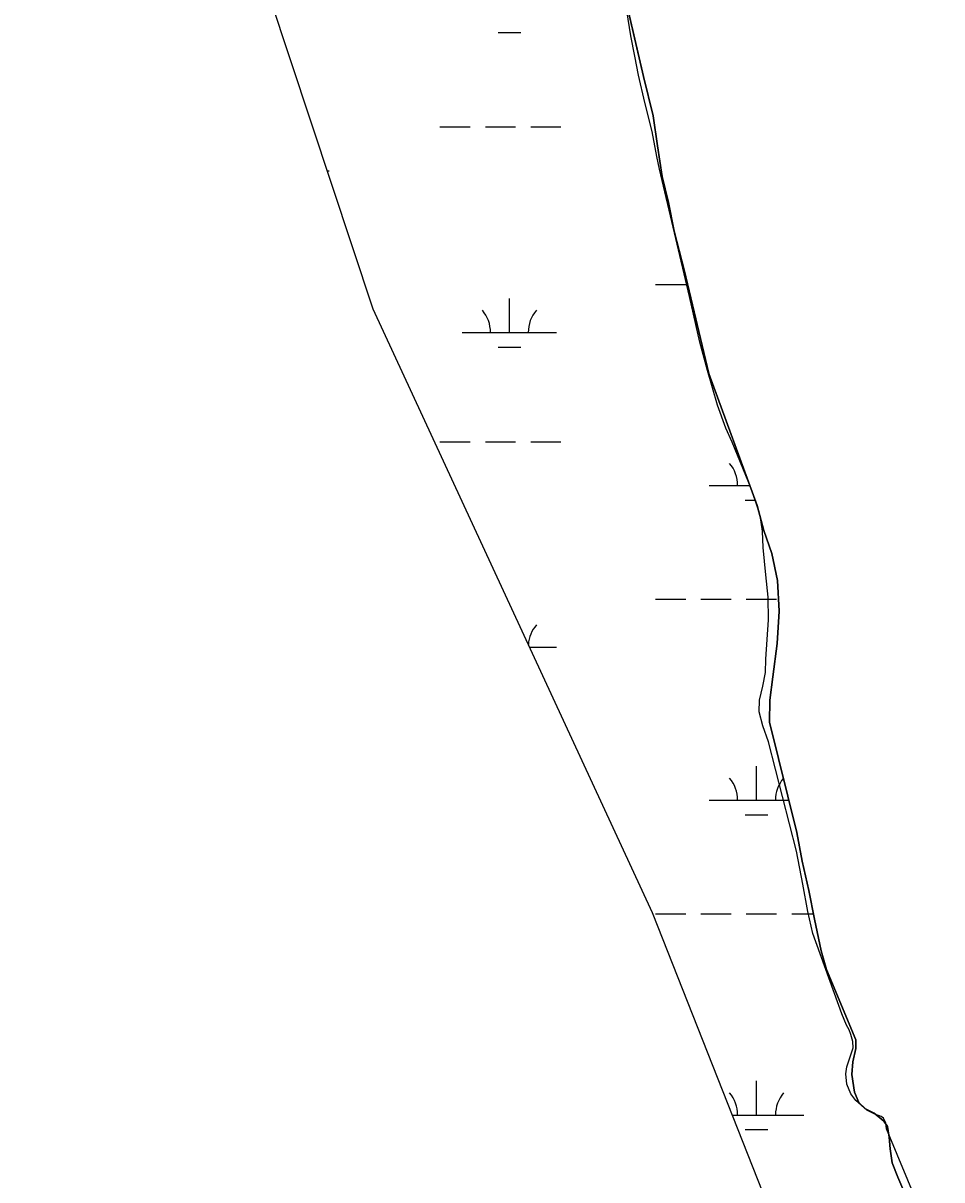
# Model space of a CAD drawing. Extents: x 3161564 to 3199464, y 849354 to 874788.
# Drawn here: x 3180395 to 3181367, y 858101 to 859324 of the extents above; entities that cross this region are included whole.
import ezdxf

# ---------------------------------------------------------------- set-up
doc = ezdxf.new("R2010")
doc.units = 0
for name, color, linetype in [('V-SITE-VEGE', 7, 'Continuous'), ('V-TOPO-SHOR', 7, 'Continuous'), ('V-WETL-SWMP', 7, 'Continuous')]:
    doc.layers.add(name, color=color, linetype=linetype)

msp = doc.modelspace()

# ---------------------------------------------------------------- linework, layer by layer
at = {"layer": 'V-SITE-VEGE'}
for p, q in [((3181038, 859310.9), (3181033.7, 859337.2)), ((3181042, 859289.4), (3181038, 859310.9)), ((3181046, 859269.1), (3181042, 859289.4)), ((3181052.8, 859240.5), (3181046, 859269.1)), ((3181060.4, 859209.7), (3181052.8, 859240.5)), ((3181065.5, 859183.1), (3181060.4, 859209.7)), ((3181068.3, 859169.9), (3181065.5, 859183.1)), ((3181100, 859035.3), (3181068.3, 859169.9)), ((3181110.7, 858986.9), (3181100, 859035.3)), ((3181118.9, 858957.1), (3181110.7, 858986.9)), ((3181129.4, 858920.4), (3181118.9, 858957.1)), ((3181138.3, 858896.2), (3181129.4, 858920.4)), ((3181145, 858881.4), (3181138.3, 858896.2)), ((3181165.3, 858832.4), (3181145, 858881.4)), ((3181172.1, 858811.6), (3181165.3, 858832.4)), ((3181175.1, 858801.3), (3181172.1, 858811.6)), ((3181177.1, 858787.3), (3181175.1, 858801.3)), ((3181177.7, 858770.1), (3181177.1, 858787.3)), ((3181180.8, 858741), (3181177.7, 858770.1)), ((3181183, 858717.4), (3181180.8, 858741)), ((3181183.3, 858693.5), (3181183, 858717.4)), ((3181180.6, 858651.8), (3181183.3, 858693.5)), ((3181180.3, 858637.7), (3181180.6, 858651.8)), ((3181177.6, 858623.3), (3181180.3, 858637.7)), ((3181174, 858608.7), (3181177.6, 858623.3)), ((3181173.5, 858596.3), (3181174, 858608.7)), ((3181177.5, 858581.5), (3181173.5, 858596.3)), ((3181183.3, 858564.6), (3181177.5, 858581.5)), ((3181213, 858448.8), (3181183.3, 858564.6)), ((3181219.8, 858414), (3181213, 858448.8)), ((3181225.2, 858385.1), (3181219.8, 858414)), ((3181230.3, 858362), (3181225.2, 858385.1)), ((3181260.9, 858276.9), (3181230.3, 858362)), ((3181266, 858265.1), (3181260.9, 858276.9)), ((3181268.8, 858260.2), (3181266, 858265.1)), ((3181270.6, 858255.1), (3181268.8, 858260.2)), ((3181272.5, 858247.8), (3181270.6, 858255.1)), ((3181272.9, 858240.9), (3181272.5, 858247.8)), ((3181266.3, 858220.8), (3181271.4, 858235.9)), ((3181271.4, 858235.9), (3181272.9, 858240.9)), ((3181265.1, 858213.7), (3181266.3, 858220.8)), ((3181266.2, 858202.7), (3181265.1, 858213.7)), ((3181270.4, 858192.5), (3181266.2, 858202.7)), ((3181275.7, 858185.2), (3181270.4, 858192.5)), ((3181287.4, 858175.1), (3181275.7, 858185.2)), ((3181296.1, 858170.8), (3181287.4, 858175.1)), ((3181302.6, 858168.4), (3181296.1, 858170.8)), ((3181305.1, 858166.6), (3181302.6, 858168.4)), ((3181307.4, 858161.4), (3181305.1, 858166.6)), ((3181308.1, 858155.4), (3181307.4, 858161.4)), ((3181366.8, 858015.7), (3181308.1, 858155.4))]:
    msp.add_line(p, q, dxfattribs=at)
at = {"layer": 'V-TOPO-SHOR'}
msp.add_lwpolyline([(3181347.5, 858040.8), (3181320.3, 858104.4), (3181314.2, 858119.5), (3181312.2, 858134.4), (3181311, 858146.5), (3181309.2, 858157.8), (3181305.6, 858163.6), (3181295.1, 858172), (3181285.9, 858176.7), (3181279.1, 858183.3), (3181274.5, 858194.1), (3181271.7, 858212.8), (3181272.5, 858226.2), (3181275.7, 858240.4), (3181275.8, 858249.4), (3181244.9, 858324), (3181239.2, 858343.7), (3181232.2, 858377), (3181226.2, 858407.3), (3181219.2, 858438.2), (3181213.5, 858468.8), (3181184.5, 858585.3), (3181184.9, 858608.5), (3181188.2, 858633.2), (3181192.5, 858668.5), (3181194.8, 858702.7), (3181193.1, 858734.9), (3181187, 858763.6), (3181178.6, 858787.9), (3181171.4, 858814.2), (3181120.5, 858953.9), (3181094.1, 859063.3), (3181083.8, 859104.5), (3181077.7, 859134.5), (3181071.1, 859162.2), (3181066.2, 859194.7), (3181061.6, 859226.4), (3181051.3, 859267.9), (3181027.5, 859369.8)], dxfattribs=at)
at = {"layer": 'V-WETL-SWMP'}
for p, q in [((3180765.2, 859021.8), (3180395.1, 860138.5)), ((3181027.5, 859369.8), (3181051.3, 859267.9)), ((3180897.4, 859314.5), (3180921.4, 859314.5)), ((3181051.3, 859267.9), (3181061.6, 859226.4)), ((3181061.6, 859226.4), (3181066.2, 859194.7)), ((3180836, 859214.5), (3180868, 859214.5)), ((3180884, 859214.5), (3180916, 859214.5)), ((3180932, 859214.5), (3180964, 859214.5)), ((3181066.2, 859194.7), (3181071.1, 859162.2)), ((3180716.7, 859168.1), (3180718.9, 859168.1)), ((3181071.1, 859162.2), (3181077.7, 859134.5)), ((3181077.7, 859134.5), (3181083.8, 859104.5)), ((3181083.8, 859104.5), (3181094.1, 859063.3)), ((3181094.1, 859063.3), (3181120.5, 858953.9)), ((3181064, 859048), (3181096, 859048)), ((3180909.4, 858997.3), (3180909.4, 859033.3)), ((3181060.9, 858383.7), (3180765.2, 859021.8)), ((3180859.4, 858997.3), (3180959.4, 858997.3)), ((3180897.4, 858981.8), (3180921.4, 858981.8)), ((3181120.5, 858953.9), (3181171.4, 858814.2)), ((3180836, 858881.8), (3180868, 858881.8)), ((3180884, 858881.8), (3180916, 858881.8)), ((3180932, 858881.8), (3180964, 858881.8)), ((3181120.8, 858835.4), (3181163.7, 858835.4)), ((3181158.8, 858820), (3181169.3, 858820)), ((3181171.4, 858814.2), (3181178.6, 858787.9)), ((3181178.6, 858787.9), (3181187, 858763.6)), ((3181187, 858763.6), (3181193.1, 858734.9)), ((3181193.1, 858734.9), (3181194.8, 858702.7)), ((3181064, 858715.3), (3181096, 858715.3)), ((3181112, 858715.3), (3181144, 858715.3)), ((3181160, 858715.3), (3181192, 858715.3)), ((3181194.8, 858702.7), (3181192.5, 858668.5)), ((3180930.7, 858664.6), (3180959.4, 858664.6)), ((3181192.5, 858668.5), (3181188.2, 858633.2)), ((3181188.2, 858633.2), (3181184.9, 858608.5)), ((3181184.9, 858608.5), (3181184.5, 858585.3)), ((3181184.5, 858585.3), (3181213.5, 858468.8)), ((3181170.8, 858502.7), (3181170.8, 858538.7)), ((3181120.8, 858502.7), (3181205.1, 858502.7)), ((3181158.8, 858487.3), (3181182.8, 858487.3)), ((3181213.5, 858468.8), (3181219.1, 858438.2)), ((3181219.1, 858438.2), (3181226.2, 858407.3)), ((3181226.2, 858407.3), (3181232.2, 858377)), ((3181216, 857991.2), (3181060.9, 858383.7)), ((3181064, 858382.6), (3181096, 858382.6)), ((3181112, 858382.6), (3181144, 858382.6)), ((3181160, 858382.6), (3181192, 858382.6)), ((3181208, 858382.6), (3181231.1, 858382.6)), ((3181232.2, 858377), (3181239.2, 858343.7)), ((3181239.2, 858343.7), (3181244.9, 858324)), ((3181244.9, 858324), (3181275.8, 858249.4)), ((3181275.8, 858249.4), (3181275.7, 858240.4)), ((3181275.7, 858240.4), (3181272.5, 858226.2)), ((3181272.5, 858226.2), (3181271.7, 858212.8)), ((3181170.8, 858170), (3181170.8, 858206)), ((3181271.7, 858212.8), (3181274.5, 858194.1)), ((3181274.5, 858194.1), (3181279.1, 858183.3)), ((3181279.1, 858183.3), (3181285.9, 858176.7)), ((3181145.3, 858170), (3181220.8, 858170)), ((3181285.9, 858176.7), (3181295.1, 858172)), ((3181295.1, 858172), (3181305.6, 858163.6)), ((3181305.6, 858163.6), (3181309.2, 858157.8)), ((3181309.2, 858157.8), (3181311, 858146.5)), ((3181158.8, 858154.6), (3181182.8, 858154.6)), ((3181311, 858146.5), (3181312.2, 858134.4)), ((3181312.2, 858134.4), (3181314.2, 858119.5)), ((3181314.2, 858119.5), (3181320.3, 858104.4)), ((3181320.3, 858104.4), (3181347.5, 858040.8))]:
    msp.add_line(p, q, dxfattribs=at)
for centre, start, end in [((3180854.2, 858997.7), 359.2282, 40.7718), ((3180964.6, 858997.7), 139.2282, 180.7718), ((3181115.6, 858835.9), 359.2282, 40.7718), ((3180964.6, 858665.1), 139.2282, 176.3717), ((3181115.6, 858503.2), 359.2282, 40.7718), ((3181226.1, 858503.2), 139.5055, 180.7718), ((3181115.6, 858170.5), 359.2282, 40.7718), ((3181226.1, 858170.5), 139.2282, 180.7718)]:
    msp.add_arc(centre, 35.2, start, end, dxfattribs=at)

doc.saveas('drawing.dxf')
